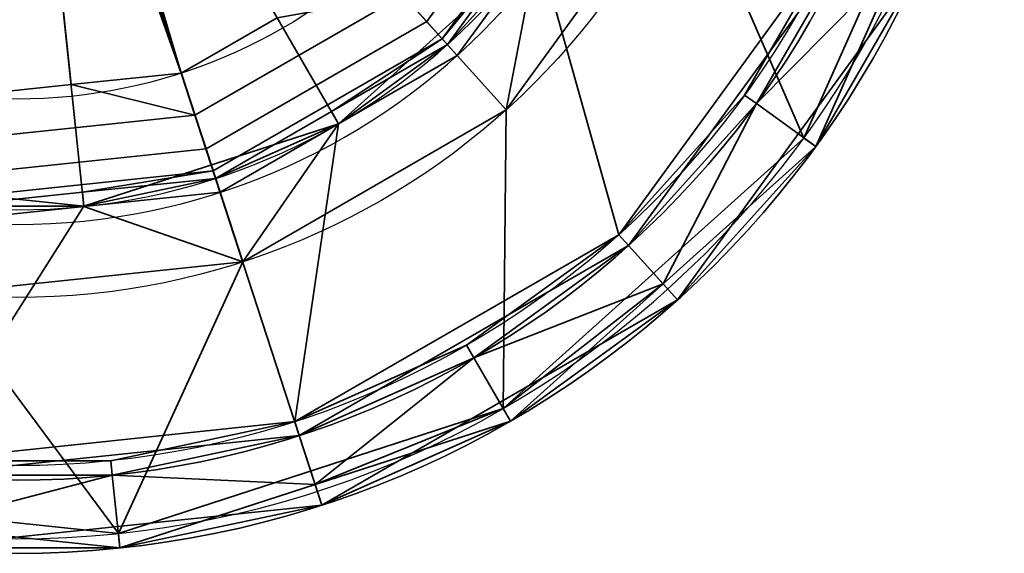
# Model space of a CAD drawing. Header units: millimetres. Extents: x -490 to 6690, y -115 to 132.
# Tile 349 of 656: x 1883.27 to 1890, y -42.14 to -38.49. Entities that reach past the tile are written whole.
import ezdxf

# ---------------------------------------------------------------- set-up
doc = ezdxf.new("R2010")
doc.units = ezdxf.units.MM
doc.layers.add('151', color=7, linetype='Continuous', true_color=0xffffff)

# ---------------------------------------------------------------- blocks, each defined once
blk = doc.blocks.new('UG_SURFACE_010')
at = {"layer": '151', "color": 252, "linetype": 'Continuous', "lineweight": 35}
for points in [[(1880.125, -40.8039, 324), (1882.5967, -41.607, 324), (1885.1813, -41.3354, 324), (1883.25, -35.3913, 324)], [(1883.7101, -39.7688, 319), (1882.7796, -39.8666, 319), (1883.25, -35.3913, 320.2058)], [(1885.1813, -41.3354, 324), (1887.4321, -40.0359, 324), (1888.9596, -37.9334, 324), (1883.25, -35.3913, 324)], [(1883.25, -35.3913, 320.2058), (1886.2611, -38.7354, 319), (1885.4508, -39.2032, 319)], [(1883.25, -35.3913, 320.2058), (1884.6406, -39.671, 319), (1883.7101, -39.7688, 319)], [(1885.4508, -39.2032, 319), (1884.6406, -39.671, 319), (1883.25, -35.3913, 320.2058)], [(1886.811, -37.9785, 319), (1886.2611, -38.7354, 319), (1883.25, -35.3913, 320.2058)], [(1889.7547, -36.7739, 298), (1888.6299, -39.3, 298), (1887.8177, -37.4249, 298), (1888.1407, -36.4308, 298)], [(1889.2816, -38.0767, 298.1), (1888.7109, -39.3588, 298.1), (1888.6299, -39.3, 298), (1889.7547, -36.7739, 298)], [(1886.811, -37.9785, 298.5), (1887.3609, -37.2216, 298.5), (1887.8177, -37.4249, 298), (1886.5956, -39.107, 298)], [(1888.6299, -39.3, 298), (1886.575, -41.1503, 298), (1886.5956, -39.107, 298), (1887.8177, -37.4249, 298)], [(1887.7666, -40.4075, 323.5), (1889.4165, -38.1367, 323.5), (1888.9596, -37.9334, 324), (1887.4321, -40.0359, 324)], [(1886.5956, -39.107, 298), (1886.2611, -38.7354, 298.5), (1886.811, -37.9785, 298.5)], [(1886.2611, -38.7354, 319), (1886.811, -37.9785, 319), (1886.811, -37.9785, 298.5), (1886.2611, -38.7354, 298.5)], [(1888.7109, -39.3588, 298.1), (1889.2816, -38.0767, 298.1), (1889.4165, -38.1367, 323.5)], [(1889.4165, -38.1367, 323.5), (1887.7666, -40.4075, 323.5), (1888.7109, -39.3588, 298.1)], [(1885.4508, -39.2032, 298.5), (1886.2611, -38.7354, 298.5), (1886.5956, -39.107, 298), (1884.7951, -40.1465, 298)], [(1886.2611, -38.7354, 298.5), (1885.4508, -39.2032, 298.5), (1885.4508, -39.2032, 319), (1886.2611, -38.7354, 319)], [(1886.575, -41.1503, 298), (1883.9451, -42.0048, 298), (1884.7951, -40.1465, 298), (1886.5956, -39.107, 298)], [(1884.7951, -40.1465, 298), (1884.6406, -39.671, 298.5), (1885.4508, -39.2032, 298.5)], [(1884.6406, -39.671, 319), (1885.4508, -39.2032, 319), (1885.4508, -39.2032, 298.5), (1884.6406, -39.671, 298.5)], [(1886.575, -41.1503, 298), (1888.6299, -39.3, 298), (1888.7109, -39.3588, 298.1), (1887.6679, -40.2979, 298.1)], [(1887.7666, -40.4075, 323.5), (1887.6679, -40.2979, 298.1), (1888.7109, -39.3588, 298.1)], [(1883.7101, -39.7688, 298.5), (1884.6406, -39.671, 298.5), (1884.7951, -40.1465, 298)], [(1884.6406, -39.671, 298.5), (1883.7101, -39.7688, 298.5), (1883.7101, -39.7688, 319), (1884.6406, -39.671, 319)], [(1880.7499, -39.7214, 298), (1882.7274, -40.3639, 298), (1883.9451, -42.0048, 298), (1881.1951, -41.7158, 298)], [(1884.7951, -40.1465, 298), (1882.7274, -40.3639, 298), (1882.7796, -39.8666, 298.5), (1883.7101, -39.7688, 298.5)], [(1882.7796, -39.8666, 319), (1883.7101, -39.7688, 319), (1883.7101, -39.7688, 298.5), (1882.7796, -39.8666, 298.5)], [(1885.3359, -41.8109, 323.5), (1887.7666, -40.4075, 323.5), (1887.4321, -40.0359, 324), (1885.1813, -41.3354, 324)], [(1883.9451, -42.0048, 298), (1882.7274, -40.3639, 298), (1884.7951, -40.1465, 298)], [(1887.6679, -40.2979, 298.1), (1886.6251, -41.2369, 298.1), (1886.575, -41.1503, 298)], [(1886.6251, -41.2369, 298.1), (1887.6679, -40.2979, 298.1), (1887.7666, -40.4075, 323.5)], [(1887.7666, -40.4075, 323.5), (1885.3359, -41.8109, 323.5), (1886.6251, -41.2369, 298.1)], [(1885.2903, -41.6706, 298.1), (1883.9556, -42.1043, 298.1), (1883.9451, -42.0048, 298), (1886.575, -41.1503, 298)], [(1886.575, -41.1503, 298), (1886.6251, -41.2369, 298.1), (1885.2903, -41.6706, 298.1)], [(1885.3359, -41.8109, 323.5), (1885.2903, -41.6706, 298.1), (1886.6251, -41.2369, 298.1)], [(1882.5444, -42.1043, 323.5), (1885.3359, -41.8109, 323.5), (1885.1813, -41.3354, 324), (1882.5967, -41.607, 324)], [(1881.1951, -41.7158, 298), (1883.9451, -42.0048, 298), (1883.9556, -42.1043, 298.1), (1882.5599, -41.9576, 298.1)], [(1883.9556, -42.1043, 298.1), (1885.2903, -41.6706, 298.1), (1885.3359, -41.8109, 323.5)], [(1885.3359, -41.8109, 323.5), (1882.5444, -42.1043, 323.5), (1883.9556, -42.1043, 298.1)], [(1882.5444, -42.1043, 323.5), (1882.5599, -41.9576, 298.1), (1883.9556, -42.1043, 298.1)]]:
    blk.add_3dface(points, dxfattribs=at)
blk = doc.blocks.new('UG_SURFACE_011')
at = {"layer": '151', "color": 252, "linetype": 'Continuous', "lineweight": 35}
for points in [[(1885.1813, -41.3354, 1742), (1882.5967, -41.607, 1742), (1880.125, -40.8039, 1742), (1883.25, -35.3913, 1742)], [(1888.9596, -37.9334, 1742), (1887.4321, -40.0359, 1742), (1885.1813, -41.3354, 1742), (1883.25, -35.3913, 1742)], [(1883.2918, -35.7891, 1799.8), (1883.1264, -35.7717, 1799.8), (1882.8692, -39.0138, 1798.9894)], [(1882.8692, -39.0138, 1798.9894), (1883.6224, -38.9347, 1798.9894), (1883.2918, -35.7891, 1799.8)], [(1884.3756, -38.8555, 1798.9894), (1883.45, -35.7377, 1799.8), (1883.2918, -35.7891, 1799.8)], [(1883.2918, -35.7891, 1799.8), (1883.6224, -38.9347, 1798.9894), (1884.3756, -38.8555, 1798.9894)], [(1884.3756, -38.8555, 1798.9894), (1885.0315, -38.4769, 1798.9894), (1883.45, -35.7377, 1799.8)], [(1887.5538, -36.3061, 1778), (1886.8097, -37.9775, 1778), (1887.3651, -39.9616, 1778), (1888.8683, -37.8927, 1778)], [(1886.8539, -36.9959, 1798.8577), (1885.8898, -38.323, 1798.8577), (1886.0525, -38.5037, 1798.6346), (1887.0761, -37.0948, 1798.6346)], [(1887.0761, -37.0948, 1798.6346), (1886.0525, -38.5037, 1798.6346), (1886.1578, -38.6207, 1798.3446), (1887.2199, -37.1588, 1798.3446)], [(1886.7319, -37.921, 1798.0192), (1887.2696, -37.1809, 1798.0192), (1887.2199, -37.1588, 1798.3446), (1886.1578, -38.6207, 1798.3446)], [(1886.1578, -38.6207, 1798.3446), (1886.1942, -38.6611, 1798.0192), (1886.7319, -37.921, 1798.0192)], [(1886.8097, -37.9775, 1778), (1886.7319, -37.921, 1798.0192), (1886.1942, -38.6611, 1798.0192)], [(1888.8683, -37.8927, 1778), (1887.3651, -39.9616, 1778), (1888.2254, -39.0061, 1777)], [(1889.4165, -38.1367, 1742.4999), (1887.7666, -40.4075, 1742.4999), (1887.4321, -40.0359, 1742), (1888.9596, -37.9334, 1742)], [(1888.2254, -39.0061, 1777), (1888.8683, -37.8927, 1777), (1888.8683, -37.8927, 1778)], [(1888.3064, -39.0649, 1777), (1888.9596, -37.9334, 1777), (1888.8683, -37.8927, 1777), (1888.2254, -39.0061, 1777)], [(1889.2816, -38.0767, 1776.5), (1888.9596, -37.9334, 1777), (1888.3064, -39.0649, 1777)], [(1886.8097, -37.9775, 1778), (1885.45, -39.2018, 1778), (1885.1504, -41.2403, 1778), (1887.3651, -39.9616, 1778)], [(1885.45, -39.2018, 1778), (1886.8097, -37.9775, 1778), (1886.1942, -38.6611, 1798.0192)], [(1888.3064, -39.0649, 1777), (1888.7109, -39.3588, 1776.5), (1889.2816, -38.0767, 1776.5)], [(1889.4165, -38.1367, 1742.4999), (1889.2816, -38.0767, 1776.5), (1888.7109, -39.3588, 1776.5)], [(1887.7666, -40.4075, 1742.4999), (1889.4165, -38.1367, 1742.4999), (1888.7109, -39.3588, 1776.5)], [(1885.0315, -38.4769, 1798.9894), (1884.3756, -38.8555, 1798.9894), (1884.469, -39.1432, 1798.8577), (1885.8898, -38.323, 1798.8577)], [(1885.8898, -38.323, 1798.8577), (1884.469, -39.1432, 1798.8577), (1884.5443, -39.3745, 1798.6346), (1886.0525, -38.5037, 1798.6346)], [(1886.0525, -38.5037, 1798.6346), (1884.5443, -39.3745, 1798.6346), (1884.5929, -39.5241, 1798.3446), (1886.1578, -38.6207, 1798.3446)], [(1886.1578, -38.6207, 1798.3446), (1884.5929, -39.5241, 1798.3446), (1884.6097, -39.5759, 1798.0192), (1885.402, -39.1185, 1798.0192)], [(1885.402, -39.1185, 1798.0192), (1886.1942, -38.6611, 1798.0192), (1886.1578, -38.6207, 1798.3446)], [(1886.1942, -38.6611, 1798.0192), (1885.402, -39.1185, 1798.0192), (1885.45, -39.2018, 1778)], [(1884.469, -39.1432, 1798.8577), (1884.3756, -38.8555, 1798.9894), (1883.6224, -38.9347, 1798.9894)], [(1883.6224, -38.9347, 1798.9894), (1882.8692, -39.0138, 1798.9894), (1882.8377, -39.3147, 1798.8577), (1884.469, -39.1432, 1798.8577)], [(1887.3651, -39.9616, 1778), (1887.3651, -39.9616, 1777), (1888.2254, -39.0061, 1777)], [(1888.2254, -39.0061, 1777), (1887.3651, -39.9616, 1777), (1887.4321, -40.0359, 1777), (1888.3064, -39.0649, 1777)], [(1888.3064, -39.0649, 1777), (1887.4321, -40.0359, 1777), (1887.6679, -40.2979, 1776.5)], [(1887.6679, -40.2979, 1776.5), (1888.7109, -39.3588, 1776.5), (1888.3064, -39.0649, 1777)], [(1884.469, -39.1432, 1798.8577), (1882.8377, -39.3147, 1798.8577), (1882.8123, -39.5565, 1798.6346), (1884.5443, -39.3745, 1798.6346)], [(1885.45, -39.2018, 1778), (1885.402, -39.1185, 1798.0192), (1884.6097, -39.5759, 1798.0192)], [(1885.45, -39.2018, 1778), (1883.7099, -39.7672, 1778), (1882.6071, -41.5076, 1778), (1885.1504, -41.2403, 1778)], [(1884.6097, -39.5759, 1798.0192), (1883.7099, -39.7672, 1778), (1885.45, -39.2018, 1778)], [(1888.7109, -39.3588, 1776.5), (1887.6679, -40.2979, 1776.5), (1887.7666, -40.4075, 1742.4999)], [(1884.5443, -39.3745, 1798.6346), (1882.8123, -39.5565, 1798.6346), (1882.7958, -39.713, 1798.3446), (1884.5929, -39.5241, 1798.3446)], [(1884.5929, -39.5241, 1798.3446), (1882.7958, -39.713, 1798.3446), (1882.7901, -39.7672, 1798.0192), (1883.6999, -39.6715, 1798.0192)], [(1883.6999, -39.6715, 1798.0192), (1884.6097, -39.5759, 1798.0192), (1884.5929, -39.5241, 1798.3446)], [(1880.175, -40.7173, 1778), (1882.6071, -41.5076, 1778), (1883.7099, -39.7672, 1778), (1881.8903, -39.5759, 1778)], [(1881.8903, -39.5759, 1778), (1883.7099, -39.7672, 1778), (1882.7901, -39.7672, 1798.0192)], [(1884.6097, -39.5759, 1798.0192), (1883.6999, -39.6715, 1798.0192), (1883.7099, -39.7672, 1778)], [(1883.7099, -39.7672, 1778), (1883.6999, -39.6715, 1798.0192), (1882.7901, -39.7672, 1798.0192)], [(1886.325, -40.7173, 1777), (1887.3651, -39.9616, 1778), (1885.1504, -41.2403, 1778)], [(1886.325, -40.7173, 1777), (1887.3651, -39.9616, 1777), (1887.3651, -39.9616, 1778)], [(1887.3651, -39.9616, 1777), (1886.325, -40.7173, 1777), (1886.375, -40.8039, 1777), (1887.4321, -40.0359, 1777)], [(1887.7666, -40.4075, 1742.4999), (1885.3359, -41.8109, 1742.4999), (1885.1813, -41.3354, 1742), (1887.4321, -40.0359, 1742)], [(1887.6679, -40.2979, 1776.5), (1887.4321, -40.0359, 1777), (1886.375, -40.8039, 1777)], [(1886.375, -40.8039, 1777), (1886.6251, -41.2369, 1776.5), (1887.6679, -40.2979, 1776.5)], [(1887.7666, -40.4075, 1742.4999), (1887.6679, -40.2979, 1776.5), (1886.6251, -41.2369, 1776.5)], [(1886.6251, -41.2369, 1776.5), (1885.3359, -41.8109, 1742.4999), (1887.7666, -40.4075, 1742.4999)], [(1885.1504, -41.2403, 1778), (1885.1504, -41.2403, 1777), (1886.325, -40.7173, 1777)], [(1885.1813, -41.3354, 1777), (1886.375, -40.8039, 1777), (1886.325, -40.7173, 1777), (1885.1504, -41.2403, 1777)], [(1886.375, -40.8039, 1777), (1885.1813, -41.3354, 1777), (1885.2903, -41.6706, 1776.5)], [(1885.2903, -41.6706, 1776.5), (1886.6251, -41.2369, 1776.5), (1886.375, -40.8039, 1777)], [(1885.1504, -41.2403, 1778), (1882.6071, -41.5076, 1778), (1883.8929, -41.5076, 1777)], [(1883.8929, -41.5076, 1777), (1885.1504, -41.2403, 1777), (1885.1504, -41.2403, 1778)], [(1885.1504, -41.2403, 1777), (1883.8929, -41.5076, 1777), (1883.9033, -41.607, 1777), (1885.1813, -41.3354, 1777)], [(1886.6251, -41.2369, 1776.5), (1885.2903, -41.6706, 1776.5), (1885.3359, -41.8109, 1742.4999)], [(1885.3359, -41.8109, 1742.4999), (1882.5444, -42.1043, 1742.4999), (1882.5967, -41.607, 1742), (1885.1813, -41.3354, 1742)], [(1885.2903, -41.6706, 1776.5), (1885.1813, -41.3354, 1777), (1883.9033, -41.607, 1777)], [(1882.5967, -41.607, 1777), (1883.9033, -41.607, 1777), (1883.8929, -41.5076, 1777), (1882.6071, -41.5076, 1777)], [(1882.6071, -41.5076, 1778), (1882.6071, -41.5076, 1777), (1883.8929, -41.5076, 1777)], [(1882.5599, -41.9576, 1776.5), (1883.9556, -42.1043, 1776.5), (1883.9033, -41.607, 1777)], [(1883.9033, -41.607, 1777), (1882.5967, -41.607, 1777), (1882.5599, -41.9576, 1776.5)], [(1883.9033, -41.607, 1777), (1883.9556, -42.1043, 1776.5), (1885.2903, -41.6706, 1776.5)], [(1885.3359, -41.8109, 1742.4999), (1885.2903, -41.6706, 1776.5), (1883.9556, -42.1043, 1776.5)], [(1883.9556, -42.1043, 1776.5), (1882.5444, -42.1043, 1742.4999), (1885.3359, -41.8109, 1742.4999)], [(1883.9556, -42.1043, 1776.5), (1882.5599, -41.9576, 1776.5), (1882.5444, -42.1043, 1742.4999)]]:
    blk.add_3dface(points, dxfattribs=at)
blk = doc.blocks.new('UG_SURFACE_012')
at = {"layer": '151', "color": 252, "linetype": 'Continuous', "lineweight": 35}
for points in [[(1880.125, -40.8039, 1804), (1882.5967, -41.607, 1804), (1885.1813, -41.3354, 1804), (1883.25, -35.3913, 1804)], [(1883.7101, -39.7688, 1799), (1882.7796, -39.8666, 1799), (1883.25, -35.3913, 1800.2058)], [(1885.1813, -41.3354, 1804), (1887.4321, -40.0359, 1804), (1888.9596, -37.9334, 1804), (1883.25, -35.3913, 1804)], [(1883.25, -35.3913, 1800.2058), (1886.2611, -38.7354, 1799), (1885.4508, -39.2032, 1799)], [(1883.25, -35.3913, 1800.2058), (1884.6406, -39.671, 1799), (1883.7101, -39.7688, 1799)], [(1885.4508, -39.2032, 1799), (1884.6406, -39.671, 1799), (1883.25, -35.3913, 1800.2058)], [(1886.811, -37.9785, 1799), (1886.2611, -38.7354, 1799), (1883.25, -35.3913, 1800.2058)], [(1889.7547, -36.7739, 1778), (1888.6299, -39.3, 1778), (1887.8177, -37.4249, 1778), (1888.1407, -36.4308, 1778)], [(1889.2816, -38.0767, 1778.1), (1888.7109, -39.3588, 1778.1), (1888.6299, -39.3, 1778), (1889.7547, -36.7739, 1778)], [(1886.811, -37.9785, 1778.5), (1887.3609, -37.2216, 1778.5), (1887.8177, -37.4249, 1778), (1886.5956, -39.107, 1778)], [(1888.6299, -39.3, 1778), (1886.575, -41.1503, 1778), (1886.5956, -39.107, 1778), (1887.8177, -37.4249, 1778)], [(1887.7666, -40.4075, 1803.5001), (1889.4165, -38.1367, 1803.5001), (1888.9596, -37.9334, 1804), (1887.4321, -40.0359, 1804)], [(1886.5956, -39.107, 1778), (1886.2611, -38.7354, 1778.5), (1886.811, -37.9785, 1778.5)], [(1886.2611, -38.7354, 1799), (1886.811, -37.9785, 1799), (1886.811, -37.9785, 1778.5), (1886.2611, -38.7354, 1778.5)], [(1888.7109, -39.3588, 1778.1), (1889.2816, -38.0767, 1778.1), (1889.4165, -38.1367, 1803.5001)], [(1889.4165, -38.1367, 1803.5001), (1887.7666, -40.4075, 1803.5001), (1888.7109, -39.3588, 1778.1)], [(1885.4508, -39.2032, 1778.5), (1886.2611, -38.7354, 1778.5), (1886.5956, -39.107, 1778), (1884.7951, -40.1465, 1778)], [(1886.2611, -38.7354, 1778.5), (1885.4508, -39.2032, 1778.5), (1885.4508, -39.2032, 1799), (1886.2611, -38.7354, 1799)], [(1886.575, -41.1503, 1778), (1883.9451, -42.0048, 1778), (1884.7951, -40.1465, 1778), (1886.5956, -39.107, 1778)], [(1884.7951, -40.1465, 1778), (1884.6406, -39.671, 1778.5), (1885.4508, -39.2032, 1778.5)], [(1884.6406, -39.671, 1799), (1885.4508, -39.2032, 1799), (1885.4508, -39.2032, 1778.5), (1884.6406, -39.671, 1778.5)], [(1886.575, -41.1503, 1778), (1888.6299, -39.3, 1778), (1888.7109, -39.3588, 1778.1), (1887.6679, -40.2979, 1778.1)], [(1887.7666, -40.4075, 1803.5001), (1887.6679, -40.2979, 1778.1), (1888.7109, -39.3588, 1778.1)], [(1883.7101, -39.7688, 1778.5), (1884.6406, -39.671, 1778.5), (1884.7951, -40.1465, 1778)], [(1884.6406, -39.671, 1778.5), (1883.7101, -39.7688, 1778.5), (1883.7101, -39.7688, 1799), (1884.6406, -39.671, 1799)], [(1880.7499, -39.7214, 1778), (1882.7274, -40.3639, 1778), (1883.9451, -42.0048, 1778), (1881.1951, -41.7158, 1778)], [(1884.7951, -40.1465, 1778), (1882.7274, -40.3639, 1778), (1882.7796, -39.8666, 1778.5), (1883.7101, -39.7688, 1778.5)], [(1882.7796, -39.8666, 1799), (1883.7101, -39.7688, 1799), (1883.7101, -39.7688, 1778.5), (1882.7796, -39.8666, 1778.5)], [(1885.3359, -41.8109, 1803.5001), (1887.7666, -40.4075, 1803.5001), (1887.4321, -40.0359, 1804), (1885.1813, -41.3354, 1804)], [(1883.9451, -42.0048, 1778), (1882.7274, -40.3639, 1778), (1884.7951, -40.1465, 1778)], [(1887.6679, -40.2979, 1778.1), (1886.6251, -41.2369, 1778.1), (1886.575, -41.1503, 1778)], [(1886.6251, -41.2369, 1778.1), (1887.6679, -40.2979, 1778.1), (1887.7666, -40.4075, 1803.5001)], [(1886.6251, -41.2369, 1778.1), (1887.7666, -40.4075, 1803.5001), (1885.3359, -41.8109, 1803.5001)], [(1885.2903, -41.6706, 1778.1), (1883.9556, -42.1043, 1778.1), (1883.9451, -42.0048, 1778), (1886.575, -41.1503, 1778)], [(1886.575, -41.1503, 1778), (1886.6251, -41.2369, 1778.1), (1885.2903, -41.6706, 1778.1)], [(1885.3359, -41.8109, 1803.5001), (1885.2903, -41.6706, 1778.1), (1886.6251, -41.2369, 1778.1)], [(1882.5444, -42.1043, 1803.5001), (1885.3359, -41.8109, 1803.5001), (1885.1813, -41.3354, 1804), (1882.5967, -41.607, 1804)], [(1881.1951, -41.7158, 1778), (1883.9451, -42.0048, 1778), (1883.9556, -42.1043, 1778.1), (1882.5599, -41.9576, 1778.1)], [(1883.9556, -42.1043, 1778.1), (1885.2903, -41.6706, 1778.1), (1885.3359, -41.8109, 1803.5001)], [(1885.3359, -41.8109, 1803.5001), (1882.5444, -42.1043, 1803.5001), (1883.9556, -42.1043, 1778.1)], [(1882.5444, -42.1043, 1803.5001), (1882.5599, -41.9576, 1778.1), (1883.9556, -42.1043, 1778.1)]]:
    blk.add_3dface(points, dxfattribs=at)
blk = doc.blocks.new('UG_SURFACE_013')
at = {"layer": '151', "color": 252, "linetype": 'Continuous', "lineweight": 35}
for points in [[(1885.1813, -41.3354, 262), (1882.5967, -41.607, 262), (1880.125, -40.8039, 262), (1883.25, -35.3913, 262)], [(1888.9596, -37.9334, 262), (1887.4321, -40.0359, 262), (1885.1813, -41.3354, 262), (1883.25, -35.3913, 262)], [(1883.2918, -35.7891, 319.8), (1883.1264, -35.7717, 319.8), (1882.8692, -39.0138, 318.9894)], [(1882.8692, -39.0138, 318.9894), (1883.6224, -38.9347, 318.9894), (1883.2918, -35.7891, 319.8)], [(1884.3756, -38.8555, 318.9894), (1883.45, -35.7377, 319.8), (1883.2918, -35.7891, 319.8)], [(1883.2918, -35.7891, 319.8), (1883.6224, -38.9347, 318.9894), (1884.3756, -38.8555, 318.9894)], [(1884.3756, -38.8555, 318.9894), (1885.0315, -38.4769, 318.9894), (1883.45, -35.7377, 319.8)], [(1887.5538, -36.3061, 298), (1886.8097, -37.9775, 298), (1887.3651, -39.9616, 298), (1888.8683, -37.8927, 298)], [(1886.8539, -36.9959, 318.8576), (1885.8898, -38.323, 318.8576), (1886.0525, -38.5037, 318.6346), (1887.0761, -37.0948, 318.6346)], [(1887.0761, -37.0948, 318.6346), (1886.0525, -38.5037, 318.6346), (1886.1578, -38.6207, 318.3447), (1887.2199, -37.1588, 318.3447)], [(1886.7319, -37.921, 318.0192), (1887.2696, -37.1809, 318.0192), (1887.2199, -37.1588, 318.3447), (1886.1578, -38.6207, 318.3447)], [(1886.1578, -38.6207, 318.3447), (1886.1942, -38.6611, 318.0192), (1886.7319, -37.921, 318.0192)], [(1886.8097, -37.9775, 298), (1886.7319, -37.921, 318.0192), (1886.1942, -38.6611, 318.0192)], [(1888.8683, -37.8927, 298), (1887.3651, -39.9616, 298), (1888.2254, -39.0061, 297)], [(1889.4165, -38.1367, 262.5), (1887.7666, -40.4075, 262.5), (1887.4321, -40.0359, 262), (1888.9596, -37.9334, 262)], [(1888.2254, -39.0061, 297), (1888.8683, -37.8927, 297), (1888.8683, -37.8927, 298)], [(1888.3064, -39.0649, 297), (1888.9596, -37.9334, 297), (1888.8683, -37.8927, 297), (1888.2254, -39.0061, 297)], [(1889.2816, -38.0767, 296.5), (1888.9596, -37.9334, 297), (1888.3064, -39.0649, 297)], [(1886.8097, -37.9775, 298), (1885.45, -39.2018, 298), (1885.1504, -41.2403, 298), (1887.3651, -39.9616, 298)], [(1885.45, -39.2018, 298), (1886.8097, -37.9775, 298), (1886.1942, -38.6611, 318.0192)], [(1888.3064, -39.0649, 297), (1888.7109, -39.3588, 296.5), (1889.2816, -38.0767, 296.5)], [(1889.4165, -38.1367, 262.5), (1889.2816, -38.0767, 296.5), (1888.7109, -39.3588, 296.5)], [(1887.7666, -40.4075, 262.5), (1889.4165, -38.1367, 262.5), (1888.7109, -39.3588, 296.5)], [(1885.0315, -38.4769, 318.9894), (1884.3756, -38.8555, 318.9894), (1884.469, -39.1432, 318.8576), (1885.8898, -38.323, 318.8576)], [(1885.8898, -38.323, 318.8576), (1884.469, -39.1432, 318.8576), (1884.5443, -39.3745, 318.6346), (1886.0525, -38.5037, 318.6346)], [(1886.0525, -38.5037, 318.6346), (1884.5443, -39.3745, 318.6346), (1884.5929, -39.5241, 318.3447), (1886.1578, -38.6207, 318.3447)], [(1886.1578, -38.6207, 318.3447), (1884.5929, -39.5241, 318.3447), (1884.6097, -39.5759, 318.0192), (1885.402, -39.1185, 318.0192)], [(1885.402, -39.1185, 318.0192), (1886.1942, -38.6611, 318.0192), (1886.1578, -38.6207, 318.3447)], [(1886.1942, -38.6611, 318.0192), (1885.402, -39.1185, 318.0192), (1885.45, -39.2018, 298)], [(1884.469, -39.1432, 318.8576), (1884.3756, -38.8555, 318.9894), (1883.6224, -38.9347, 318.9894)], [(1883.6224, -38.9347, 318.9894), (1882.8692, -39.0138, 318.9894), (1882.8377, -39.3147, 318.8576), (1884.469, -39.1432, 318.8576)], [(1887.3651, -39.9616, 298), (1887.3651, -39.9616, 297), (1888.2254, -39.0061, 297)], [(1888.2254, -39.0061, 297), (1887.3651, -39.9616, 297), (1887.4321, -40.0359, 297), (1888.3064, -39.0649, 297)], [(1888.3064, -39.0649, 297), (1887.4321, -40.0359, 297), (1887.6679, -40.2979, 296.5)], [(1887.6679, -40.2979, 296.5), (1888.7109, -39.3588, 296.5), (1888.3064, -39.0649, 297)], [(1884.469, -39.1432, 318.8576), (1882.8377, -39.3147, 318.8576), (1882.8123, -39.5565, 318.6346), (1884.5443, -39.3745, 318.6346)], [(1885.45, -39.2018, 298), (1885.402, -39.1185, 318.0192), (1884.6097, -39.5759, 318.0192)], [(1885.45, -39.2018, 298), (1883.7099, -39.7672, 298), (1882.6071, -41.5076, 298), (1885.1504, -41.2403, 298)], [(1883.7099, -39.7672, 298), (1885.45, -39.2018, 298), (1884.6097, -39.5759, 318.0192)], [(1888.7109, -39.3588, 296.5), (1887.6679, -40.2979, 296.5), (1887.7666, -40.4075, 262.5)], [(1884.5443, -39.3745, 318.6346), (1882.8123, -39.5565, 318.6346), (1882.7958, -39.713, 318.3447), (1884.5929, -39.5241, 318.3447)], [(1884.5929, -39.5241, 318.3447), (1882.7958, -39.713, 318.3447), (1882.7901, -39.7672, 318.0192), (1883.6999, -39.6715, 318.0192)], [(1883.6999, -39.6715, 318.0192), (1884.6097, -39.5759, 318.0192), (1884.5929, -39.5241, 318.3447)], [(1880.175, -40.7173, 298), (1882.6071, -41.5076, 298), (1883.7099, -39.7672, 298), (1881.8903, -39.5759, 298)], [(1881.8903, -39.5759, 298), (1883.7099, -39.7672, 298), (1882.7901, -39.7672, 318.0192)], [(1884.6097, -39.5759, 318.0192), (1883.6999, -39.6715, 318.0192), (1883.7099, -39.7672, 298)], [(1883.7099, -39.7672, 298), (1883.6999, -39.6715, 318.0192), (1882.7901, -39.7672, 318.0192)], [(1886.325, -40.7173, 297), (1887.3651, -39.9616, 298), (1885.1504, -41.2403, 298)], [(1886.325, -40.7173, 297), (1887.3651, -39.9616, 297), (1887.3651, -39.9616, 298)], [(1887.3651, -39.9616, 297), (1886.325, -40.7173, 297), (1886.375, -40.8039, 297), (1887.4321, -40.0359, 297)], [(1887.7666, -40.4075, 262.5), (1885.3359, -41.8109, 262.5), (1885.1813, -41.3354, 262), (1887.4321, -40.0359, 262)], [(1887.6679, -40.2979, 296.5), (1887.4321, -40.0359, 297), (1886.375, -40.8039, 297)], [(1886.375, -40.8039, 297), (1886.6251, -41.2369, 296.5), (1887.6679, -40.2979, 296.5)], [(1887.7666, -40.4075, 262.5), (1887.6679, -40.2979, 296.5), (1886.6251, -41.2369, 296.5)], [(1886.6251, -41.2369, 296.5), (1885.3359, -41.8109, 262.5), (1887.7666, -40.4075, 262.5)], [(1885.1504, -41.2403, 298), (1885.1504, -41.2403, 297), (1886.325, -40.7173, 297)], [(1885.1813, -41.3354, 297), (1886.375, -40.8039, 297), (1886.325, -40.7173, 297), (1885.1504, -41.2403, 297)], [(1886.375, -40.8039, 297), (1885.1813, -41.3354, 297), (1885.2903, -41.6706, 296.5)], [(1885.2903, -41.6706, 296.5), (1886.6251, -41.2369, 296.5), (1886.375, -40.8039, 297)], [(1885.1504, -41.2403, 298), (1882.6071, -41.5076, 298), (1883.8929, -41.5076, 297)], [(1883.8929, -41.5076, 297), (1885.1504, -41.2403, 297), (1885.1504, -41.2403, 298)], [(1885.1504, -41.2403, 297), (1883.8929, -41.5076, 297), (1883.9033, -41.607, 297), (1885.1813, -41.3354, 297)], [(1886.6251, -41.2369, 296.5), (1885.2903, -41.6706, 296.5), (1885.3359, -41.8109, 262.5)], [(1885.3359, -41.8109, 262.5), (1882.5444, -42.1043, 262.5), (1882.5967, -41.607, 262), (1885.1813, -41.3354, 262)], [(1885.2903, -41.6706, 296.5), (1885.1813, -41.3354, 297), (1883.9033, -41.607, 297)], [(1882.5967, -41.607, 297), (1883.9033, -41.607, 297), (1883.8929, -41.5076, 297), (1882.6071, -41.5076, 297)], [(1882.6071, -41.5076, 298), (1882.6071, -41.5076, 297), (1883.8929, -41.5076, 297)], [(1882.5599, -41.9576, 296.5), (1883.9556, -42.1043, 296.5), (1883.9033, -41.607, 297)], [(1883.9033, -41.607, 297), (1882.5967, -41.607, 297), (1882.5599, -41.9576, 296.5)], [(1883.9033, -41.607, 297), (1883.9556, -42.1043, 296.5), (1885.2903, -41.6706, 296.5)], [(1885.3359, -41.8109, 262.5), (1885.2903, -41.6706, 296.5), (1883.9556, -42.1043, 296.5)], [(1883.9556, -42.1043, 296.5), (1882.5444, -42.1043, 262.5), (1885.3359, -41.8109, 262.5)], [(1883.9556, -42.1043, 296.5), (1882.5599, -41.9576, 296.5), (1882.5444, -42.1043, 262.5)]]:
    blk.add_3dface(points, dxfattribs=at)
blk = doc.blocks.new('UG_SURFACE_014')
at = {"layer": '151', "color": 252, "linetype": 'Continuous', "lineweight": 35}
for points in [[(1885.1813, -41.3354, 1204), (1882.5967, -41.607, 1204), (1880.125, -40.8039, 1204), (1883.25, -35.3913, 1204)], [(1888.9596, -37.9334, 1204), (1887.4321, -40.0359, 1204), (1885.1813, -41.3354, 1204), (1883.25, -35.3913, 1204)], [(1883.2918, -35.7891, 1261.8001), (1883.1264, -35.7717, 1261.8001), (1882.8692, -39.0138, 1260.9893)], [(1882.8692, -39.0138, 1260.9893), (1883.6224, -38.9347, 1260.9893), (1883.2918, -35.7891, 1261.8001)], [(1884.3756, -38.8555, 1260.9893), (1883.45, -35.7377, 1261.8001), (1883.2918, -35.7891, 1261.8001)], [(1883.2918, -35.7891, 1261.8001), (1883.6224, -38.9347, 1260.9893), (1884.3756, -38.8555, 1260.9893)], [(1884.3756, -38.8555, 1260.9893), (1885.0315, -38.4769, 1260.9893), (1883.45, -35.7377, 1261.8001)], [(1887.5538, -36.3061, 1240), (1886.8097, -37.9775, 1240), (1887.3651, -39.9616, 1240), (1888.8683, -37.8927, 1240)], [(1886.8539, -36.9959, 1260.8576), (1885.8898, -38.323, 1260.8576), (1886.0525, -38.5037, 1260.6347), (1887.0761, -37.0948, 1260.6347)], [(1887.0761, -37.0948, 1260.6347), (1886.0525, -38.5037, 1260.6347), (1886.1578, -38.6207, 1260.3446), (1887.2199, -37.1588, 1260.3446)], [(1886.7319, -37.921, 1260.0192), (1887.2696, -37.1809, 1260.0192), (1887.2199, -37.1588, 1260.3446), (1886.1578, -38.6207, 1260.3446)], [(1886.1578, -38.6207, 1260.3446), (1886.1942, -38.6611, 1260.0192), (1886.7319, -37.921, 1260.0192)], [(1886.8097, -37.9775, 1240), (1886.7319, -37.921, 1260.0192), (1886.1942, -38.6611, 1260.0192)], [(1888.8683, -37.8927, 1240), (1887.3651, -39.9616, 1240), (1888.2254, -39.0061, 1239)], [(1889.4165, -38.1367, 1204.5), (1887.7666, -40.4075, 1204.5), (1887.4321, -40.0359, 1204), (1888.9596, -37.9334, 1204)], [(1888.2254, -39.0061, 1239), (1888.8683, -37.8927, 1239), (1888.8683, -37.8927, 1240)], [(1888.3064, -39.0649, 1239), (1888.9596, -37.9334, 1239), (1888.8683, -37.8927, 1239), (1888.2254, -39.0061, 1239)], [(1889.2816, -38.0767, 1238.5), (1888.9596, -37.9334, 1239), (1888.3064, -39.0649, 1239)], [(1886.8097, -37.9775, 1240), (1885.45, -39.2018, 1240), (1885.1504, -41.2403, 1240), (1887.3651, -39.9616, 1240)], [(1885.45, -39.2018, 1240), (1886.8097, -37.9775, 1240), (1886.1942, -38.6611, 1260.0192)], [(1888.3064, -39.0649, 1239), (1888.7109, -39.3588, 1238.5), (1889.2816, -38.0767, 1238.5)], [(1889.4165, -38.1367, 1204.5), (1889.2816, -38.0767, 1238.5), (1888.7109, -39.3588, 1238.5)], [(1888.7109, -39.3588, 1238.5), (1887.7666, -40.4075, 1204.5), (1889.4165, -38.1367, 1204.5)], [(1885.0315, -38.4769, 1260.9893), (1884.3756, -38.8555, 1260.9893), (1884.469, -39.1432, 1260.8576), (1885.8898, -38.323, 1260.8576)], [(1885.8898, -38.323, 1260.8576), (1884.469, -39.1432, 1260.8576), (1884.5443, -39.3745, 1260.6347), (1886.0525, -38.5037, 1260.6347)], [(1886.0525, -38.5037, 1260.6347), (1884.5443, -39.3745, 1260.6347), (1884.5929, -39.5241, 1260.3446), (1886.1578, -38.6207, 1260.3446)], [(1886.1578, -38.6207, 1260.3446), (1884.5929, -39.5241, 1260.3446), (1884.6097, -39.5759, 1260.0192), (1885.402, -39.1185, 1260.0192)], [(1885.402, -39.1185, 1260.0192), (1886.1942, -38.6611, 1260.0192), (1886.1578, -38.6207, 1260.3446)], [(1886.1942, -38.6611, 1260.0192), (1885.402, -39.1185, 1260.0192), (1885.45, -39.2018, 1240)], [(1884.469, -39.1432, 1260.8576), (1884.3756, -38.8555, 1260.9893), (1883.6224, -38.9347, 1260.9893)], [(1883.6224, -38.9347, 1260.9893), (1882.8692, -39.0138, 1260.9893), (1882.8377, -39.3147, 1260.8576), (1884.469, -39.1432, 1260.8576)], [(1887.3651, -39.9616, 1240), (1887.3651, -39.9616, 1239), (1888.2254, -39.0061, 1239)], [(1888.2254, -39.0061, 1239), (1887.3651, -39.9616, 1239), (1887.4321, -40.0359, 1239), (1888.3064, -39.0649, 1239)], [(1888.3064, -39.0649, 1239), (1887.4321, -40.0359, 1239), (1887.6679, -40.2979, 1238.5)], [(1887.6679, -40.2979, 1238.5), (1888.7109, -39.3588, 1238.5), (1888.3064, -39.0649, 1239)], [(1884.469, -39.1432, 1260.8576), (1882.8377, -39.3147, 1260.8576), (1882.8123, -39.5565, 1260.6347), (1884.5443, -39.3745, 1260.6347)], [(1885.45, -39.2018, 1240), (1885.402, -39.1185, 1260.0192), (1884.6097, -39.5759, 1260.0192)], [(1885.45, -39.2018, 1240), (1883.7099, -39.7672, 1240), (1882.6071, -41.5076, 1240), (1885.1504, -41.2403, 1240)], [(1884.6097, -39.5759, 1260.0192), (1883.7099, -39.7672, 1240), (1885.45, -39.2018, 1240)], [(1888.7109, -39.3588, 1238.5), (1887.6679, -40.2979, 1238.5), (1887.7666, -40.4075, 1204.5)], [(1884.5443, -39.3745, 1260.6347), (1882.8123, -39.5565, 1260.6347), (1882.7958, -39.713, 1260.3446), (1884.5929, -39.5241, 1260.3446)], [(1884.5929, -39.5241, 1260.3446), (1882.7958, -39.713, 1260.3446), (1882.7901, -39.7672, 1260.0192), (1883.6999, -39.6715, 1260.0192)], [(1883.6999, -39.6715, 1260.0192), (1884.6097, -39.5759, 1260.0192), (1884.5929, -39.5241, 1260.3446)], [(1880.175, -40.7173, 1240), (1882.6071, -41.5076, 1240), (1883.7099, -39.7672, 1240), (1881.8903, -39.5759, 1240)], [(1882.7901, -39.7672, 1260.0192), (1881.8903, -39.5759, 1240), (1883.7099, -39.7672, 1240)], [(1884.6097, -39.5759, 1260.0192), (1883.6999, -39.6715, 1260.0192), (1883.7099, -39.7672, 1240)], [(1883.7099, -39.7672, 1240), (1883.6999, -39.6715, 1260.0192), (1882.7901, -39.7672, 1260.0192)], [(1886.325, -40.7173, 1239), (1887.3651, -39.9616, 1240), (1885.1504, -41.2403, 1240)], [(1886.325, -40.7173, 1239), (1887.3651, -39.9616, 1239), (1887.3651, -39.9616, 1240)], [(1887.3651, -39.9616, 1239), (1886.325, -40.7173, 1239), (1886.375, -40.8039, 1239), (1887.4321, -40.0359, 1239)], [(1887.7666, -40.4075, 1204.5), (1885.3359, -41.8109, 1204.5), (1885.1813, -41.3354, 1204), (1887.4321, -40.0359, 1204)], [(1887.6679, -40.2979, 1238.5), (1887.4321, -40.0359, 1239), (1886.375, -40.8039, 1239)], [(1886.375, -40.8039, 1239), (1886.6251, -41.2369, 1238.5), (1887.6679, -40.2979, 1238.5)], [(1887.7666, -40.4075, 1204.5), (1887.6679, -40.2979, 1238.5), (1886.6251, -41.2369, 1238.5)], [(1885.3359, -41.8109, 1204.5), (1887.7666, -40.4075, 1204.5), (1886.6251, -41.2369, 1238.5)], [(1885.1504, -41.2403, 1240), (1885.1504, -41.2403, 1239), (1886.325, -40.7173, 1239)], [(1885.1813, -41.3354, 1239), (1886.375, -40.8039, 1239), (1886.325, -40.7173, 1239), (1885.1504, -41.2403, 1239)], [(1886.375, -40.8039, 1239), (1885.1813, -41.3354, 1239), (1885.2903, -41.6706, 1238.5)], [(1885.2903, -41.6706, 1238.5), (1886.6251, -41.2369, 1238.5), (1886.375, -40.8039, 1239)], [(1885.1504, -41.2403, 1240), (1882.6071, -41.5076, 1240), (1883.8929, -41.5076, 1239)], [(1883.8929, -41.5076, 1239), (1885.1504, -41.2403, 1239), (1885.1504, -41.2403, 1240)], [(1885.1504, -41.2403, 1239), (1883.8929, -41.5076, 1239), (1883.9033, -41.607, 1239), (1885.1813, -41.3354, 1239)], [(1886.6251, -41.2369, 1238.5), (1885.2903, -41.6706, 1238.5), (1885.3359, -41.8109, 1204.5)], [(1885.3359, -41.8109, 1204.5), (1882.5444, -42.1043, 1204.5), (1882.5967, -41.607, 1204), (1885.1813, -41.3354, 1204)], [(1885.2903, -41.6706, 1238.5), (1885.1813, -41.3354, 1239), (1883.9033, -41.607, 1239)], [(1882.5967, -41.607, 1239), (1883.9033, -41.607, 1239), (1883.8929, -41.5076, 1239), (1882.6071, -41.5076, 1239)], [(1882.6071, -41.5076, 1240), (1882.6071, -41.5076, 1239), (1883.8929, -41.5076, 1239)], [(1882.5599, -41.9576, 1238.5), (1883.9556, -42.1043, 1238.5), (1883.9033, -41.607, 1239)], [(1883.9033, -41.607, 1239), (1882.5967, -41.607, 1239), (1882.5599, -41.9576, 1238.5)], [(1883.9033, -41.607, 1239), (1883.9556, -42.1043, 1238.5), (1885.2903, -41.6706, 1238.5)], [(1885.3359, -41.8109, 1204.5), (1885.2903, -41.6706, 1238.5), (1883.9556, -42.1043, 1238.5)], [(1883.9556, -42.1043, 1238.5), (1882.5444, -42.1043, 1204.5), (1885.3359, -41.8109, 1204.5)], [(1883.9556, -42.1043, 1238.5), (1882.5599, -41.9576, 1238.5), (1882.5444, -42.1043, 1204.5)]]:
    blk.add_3dface(points, dxfattribs=at)
blk = doc.blocks.new('UG_SURFACE_015')
at = {"layer": '151', "color": 252, "linetype": 'Continuous', "lineweight": 35}
for points in [[(1880.125, -40.8039, 1266), (1882.5967, -41.607, 1266), (1885.1813, -41.3354, 1266), (1883.25, -35.3913, 1266)], [(1883.7101, -39.7688, 1261), (1882.7796, -39.8666, 1261), (1883.25, -35.3913, 1262.2057)], [(1885.1813, -41.3354, 1266), (1887.4321, -40.0359, 1266), (1888.9596, -37.9334, 1266), (1883.25, -35.3913, 1266)], [(1883.25, -35.3913, 1262.2057), (1886.2611, -38.7354, 1261), (1885.4508, -39.2032, 1261)], [(1883.25, -35.3913, 1262.2057), (1884.6406, -39.671, 1261), (1883.7101, -39.7688, 1261)], [(1885.4508, -39.2032, 1261), (1884.6406, -39.671, 1261), (1883.25, -35.3913, 1262.2057)], [(1886.811, -37.9785, 1261), (1886.2611, -38.7354, 1261), (1883.25, -35.3913, 1262.2057)], [(1889.7547, -36.7739, 1240), (1888.6299, -39.3, 1240), (1887.8177, -37.4249, 1240), (1888.1407, -36.4308, 1240)], [(1889.2816, -38.0767, 1240.1), (1888.7109, -39.3588, 1240.1), (1888.6299, -39.3, 1240), (1889.7547, -36.7739, 1240)], [(1886.811, -37.9785, 1240.5), (1887.3609, -37.2216, 1240.5), (1887.8177, -37.4249, 1240), (1886.5956, -39.107, 1240)], [(1888.6299, -39.3, 1240), (1886.575, -41.1503, 1240), (1886.5956, -39.107, 1240), (1887.8177, -37.4249, 1240)], [(1887.7666, -40.4075, 1265.4999), (1889.4165, -38.1367, 1265.4999), (1888.9596, -37.9334, 1266), (1887.4321, -40.0359, 1266)], [(1886.5956, -39.107, 1240), (1886.2611, -38.7354, 1240.5), (1886.811, -37.9785, 1240.5)], [(1886.2611, -38.7354, 1261), (1886.811, -37.9785, 1261), (1886.811, -37.9785, 1240.5), (1886.2611, -38.7354, 1240.5)], [(1888.7109, -39.3588, 1240.1), (1889.2816, -38.0767, 1240.1), (1889.4165, -38.1367, 1265.4999)], [(1888.7109, -39.3588, 1240.1), (1889.4165, -38.1367, 1265.4999), (1887.7666, -40.4075, 1265.4999)], [(1885.4508, -39.2032, 1240.5), (1886.2611, -38.7354, 1240.5), (1886.5956, -39.107, 1240), (1884.7951, -40.1465, 1240)], [(1886.2611, -38.7354, 1240.5), (1885.4508, -39.2032, 1240.5), (1885.4508, -39.2032, 1261), (1886.2611, -38.7354, 1261)], [(1886.575, -41.1503, 1240), (1883.9451, -42.0048, 1240), (1884.7951, -40.1465, 1240), (1886.5956, -39.107, 1240)], [(1884.7951, -40.1465, 1240), (1884.6406, -39.671, 1240.5), (1885.4508, -39.2032, 1240.5)], [(1884.6406, -39.671, 1261), (1885.4508, -39.2032, 1261), (1885.4508, -39.2032, 1240.5), (1884.6406, -39.671, 1240.5)], [(1886.575, -41.1503, 1240), (1888.6299, -39.3, 1240), (1888.7109, -39.3588, 1240.1), (1887.6679, -40.2979, 1240.1)], [(1887.7666, -40.4075, 1265.4999), (1887.6679, -40.2979, 1240.1), (1888.7109, -39.3588, 1240.1)], [(1883.7101, -39.7688, 1240.5), (1884.6406, -39.671, 1240.5), (1884.7951, -40.1465, 1240)], [(1884.6406, -39.671, 1240.5), (1883.7101, -39.7688, 1240.5), (1883.7101, -39.7688, 1261), (1884.6406, -39.671, 1261)], [(1880.7499, -39.7214, 1240), (1882.7274, -40.3639, 1240), (1883.9451, -42.0048, 1240), (1881.1951, -41.7158, 1240)], [(1884.7951, -40.1465, 1240), (1882.7274, -40.3639, 1240), (1882.7796, -39.8666, 1240.5), (1883.7101, -39.7688, 1240.5)], [(1882.7796, -39.8666, 1261), (1883.7101, -39.7688, 1261), (1883.7101, -39.7688, 1240.5), (1882.7796, -39.8666, 1240.5)], [(1885.3359, -41.8109, 1265.4999), (1887.7666, -40.4075, 1265.4999), (1887.4321, -40.0359, 1266), (1885.1813, -41.3354, 1266)], [(1883.9451, -42.0048, 1240), (1882.7274, -40.3639, 1240), (1884.7951, -40.1465, 1240)], [(1887.6679, -40.2979, 1240.1), (1886.6251, -41.2369, 1240.1), (1886.575, -41.1503, 1240)], [(1886.6251, -41.2369, 1240.1), (1887.6679, -40.2979, 1240.1), (1887.7666, -40.4075, 1265.4999)], [(1887.7666, -40.4075, 1265.4999), (1885.3359, -41.8109, 1265.4999), (1886.6251, -41.2369, 1240.1)], [(1885.2903, -41.6706, 1240.1), (1883.9556, -42.1043, 1240.1), (1883.9451, -42.0048, 1240), (1886.575, -41.1503, 1240)], [(1886.575, -41.1503, 1240), (1886.6251, -41.2369, 1240.1), (1885.2903, -41.6706, 1240.1)], [(1885.3359, -41.8109, 1265.4999), (1885.2903, -41.6706, 1240.1), (1886.6251, -41.2369, 1240.1)], [(1882.5444, -42.1043, 1265.4999), (1885.3359, -41.8109, 1265.4999), (1885.1813, -41.3354, 1266), (1882.5967, -41.607, 1266)], [(1881.1951, -41.7158, 1240), (1883.9451, -42.0048, 1240), (1883.9556, -42.1043, 1240.1), (1882.5599, -41.9576, 1240.1)], [(1883.9556, -42.1043, 1240.1), (1885.2903, -41.6706, 1240.1), (1885.3359, -41.8109, 1265.4999)], [(1885.3359, -41.8109, 1265.4999), (1882.5444, -42.1043, 1265.4999), (1883.9556, -42.1043, 1240.1)], [(1882.5444, -42.1043, 1265.4999), (1882.5599, -41.9576, 1240.1), (1883.9556, -42.1043, 1240.1)]]:
    blk.add_3dface(points, dxfattribs=at)

msp = doc.modelspace()

# ---------------------------------------------------------------- linework, layer by layer
at = {"layer": '151', "color": 253, "linetype": 'Continuous', "lineweight": -3, "extrusion": (0, 0, -1)}
for centre, radius in [((-1883.25, -35.3913, -323.5), 6.75), ((-1883.25, -35.3913, -1776.5), 6.75), ((-1883.25, -35.3913, -1803.5), 6.75), ((-1883.25, -35.3913, -296.5), 6.75), ((-1883.25, -35.3913, -1238.5), 6.75), ((-1883.25, -35.3913, -1265.5), 6.75), ((-1883.25, -35.3913, -298), 6.65), ((-1883.25, -35.3913, -1778), 6.65), ((-1883.25, -35.3913, -1240), 6.65), ((-1883.25, -35.3913, -1742), 6.25), ((-1883.25, -35.3913, -262), 6.25), ((-1883.25, -35.3913, -1204), 6.25), ((-1883.25, -35.3913, -298.5), 4.5), ((-1883.25, -35.3913, -319), 4.5), ((-1883.25, -35.3913, -1799), 4.5), ((-1883.25, -35.3913, -1778.5), 4.5), ((-1883.25, -35.3913, -1261), 4.5), ((-1883.25, -35.3913, -1240.5), 4.5), ((-1883.25, -35.3913, -319), 4.5), ((-1883.25, -35.3913, -298.5), 4.5), ((-1883.25, -35.3913, -1778), 4.4), ((-1883.25, -35.3913, -1798.0192), 4.4), ((-1883.25, -35.3913, -298), 4.4), ((-1883.25, -35.3913, -318.0192), 4.4), ((-1883.25, -35.3913, -1240), 4.4), ((-1883.25, -35.3913, -1260.0192), 4.4)]:
    msp.add_circle(centre, radius, dxfattribs=at)
at = {"layer": '151', "color": 253, "linetype": 'Continuous', "lineweight": -3}
for centre, radius in [((1883.25, -35.3913, 298.1), 6.75), ((1883.25, -35.3913, 1742.5), 6.75), ((1883.25, -35.3913, 1778.1), 6.75), ((1883.25, -35.3913, 262.5), 6.75), ((1883.25, -35.3913, 1204.5), 6.75), ((1883.25, -35.3913, 1240.1), 6.75), ((1883.25, -35.3913, 298.1), 6.75), ((1883.25, -35.3913, 324), 6.25), ((1883.25, -35.3913, 1777), 6.25), ((1883.25, -35.3913, 1804), 6.25), ((1883.25, -35.3913, 297), 6.25), ((1883.25, -35.3913, 1239), 6.25), ((1883.25, -35.3913, 1266), 6.25), ((1883.25, -35.3913, 324), 6.25), ((1883.25, -35.3913, 1777), 6.15), ((1883.25, -35.3913, 1778), 6.15), ((1883.25, -35.3913, 297), 6.15), ((1883.25, -35.3913, 298), 6.15), ((1883.25, -35.3913, 1239), 6.15), ((1883.25, -35.3913, 1240), 6.15), ((1883.25, -35.3913, 298), 5), ((1883.25, -35.3913, 1778), 5), ((1883.25, -35.3913, 1240), 5), ((1883.25, -35.3913, 298), 5), ((1883.25, -35.3913, 1798.9894), 3.6425), ((1883.25, -35.3913, 318.9894), 3.6425), ((1883.25, -35.3913, 1260.9894), 3.6425)]:
    msp.add_circle(centre, radius, dxfattribs=at)

# ---------------------------------------------------------------- block references
for name in ['UG_SURFACE_011', 'UG_SURFACE_013', 'UG_SURFACE_014', 'UG_SURFACE_010', 'UG_SURFACE_012', 'UG_SURFACE_015']:
    msp.add_blockref(name, (0, 0), dxfattribs=at)

doc.saveas('drawing.dxf')
